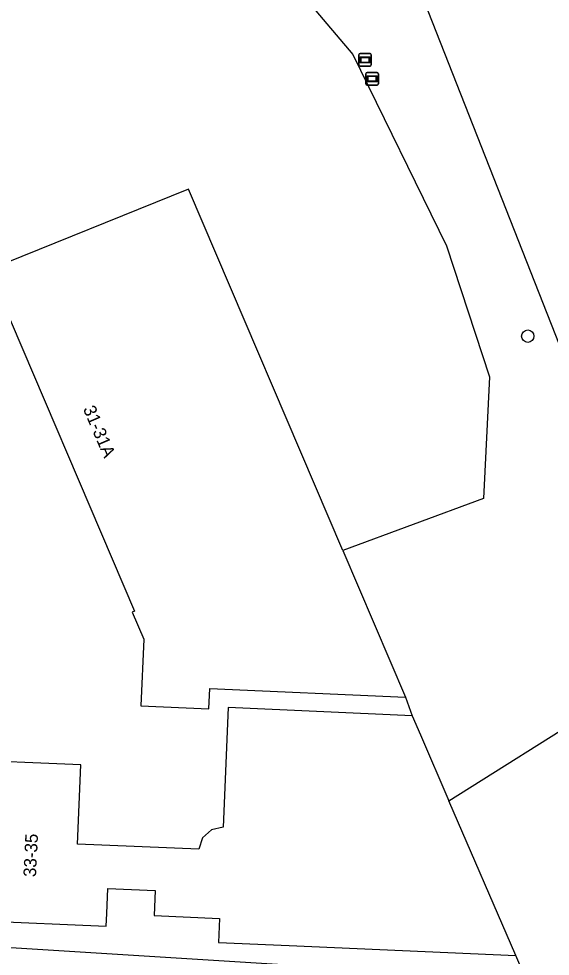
# Model space of a CAD drawing. Extents: x 162990 to 165007, y 383433 to 384336.
# Drawn here: x 164822.7 to 164864.7, y 384010.2 to 384084.2 of the extents above; entities that cross this region are included whole.
import ezdxf

# ---------------------------------------------------------------- set-up
doc = ezdxf.new("R2010")
doc.units = 0
for name, color, linetype in [('IMGEO_Boom', 7, 'Continuous'), ('IMGEO_Groenvoorziening', 7, 'Continuous'), ('IMGEO_Pand', 7, 'Continuous'), ('IMGEO_Pand_nummerreeks', 7, 'Continuous'), ('IMGEO_Verklikker', 7, 'Continuous')]:
    doc.layers.add(name, color=color, linetype=linetype)

msp = doc.modelspace()

# ---------------------------------------------------------------- linework, layer by layer
at = {"layer": 'IMGEO_Boom'}
msp.add_circle((164862.924, 384059.152), 0.489, dxfattribs=at)
at = {"layer": 'IMGEO_Groenvoorziening'}
for points in [[(164825.814, 384158.527), (164830.984, 384145.544), (164839.144, 384125.179), (164874.8, 384034.609)], [(164839.442, 384092.809), (164849.113, 384081.402), (164856.501, 384066.288), (164859.91, 384055.952), (164859.437, 384046.325), (164848.318, 384042.229)], [(164853.266, 384030.643), (164853.797, 384029.181)], [(164856.693, 384022.455), (164868.242, 384029.723), (164879.102, 384014.439), (164881.935, 384014.943)], [(164815.317, 384011.305), (164843.99, 384009.515)], [(164843.99, 384009.515), (164862.798, 384008.341), (164861.978, 384010.239)]]:
    msp.add_lwpolyline(points, dxfattribs=at)
at = {"layer": 'IMGEO_Pand'}
for points in [[(164848.318, 384042.229), (164836.131, 384070.763), (164820.341, 384064.396)], [(164820.341, 384064.396), (164831.871, 384037.441), (164831.682, 384037.359), (164832.606, 384035.232), (164832.372, 384029.967), (164837.733, 384029.719), (164837.807, 384031.32), (164853.266, 384030.643)], [(164848.318, 384042.229), (164853.266, 384030.643)], [(164853.797, 384029.181), (164839.247, 384029.819), (164838.871, 384020.395), (164837.949, 384020.177), (164837.237, 384019.551), (164836.931, 384018.635), (164827.364, 384019.051), (164827.629, 384025.299), (164817.521, 384025.721), (164817.291, 384020.351), (164820.147, 384020.225), (164820.977, 384020.19), (164820.887, 384018.33), (164820.059, 384018.347), (164819.837, 384012.974), (164829.612, 384012.563), (164829.667, 384013.559), (164829.751, 384015.538), (164833.483, 384015.386), (164833.417, 384013.406), (164838.586, 384013.183), (164838.496, 384011.28), (164844.081, 384011.032), (164861.978, 384010.239)], [(164853.797, 384029.181), (164854.44, 384027.663), (164856.693, 384022.455)], [(164861.978, 384010.239), (164856.693, 384022.455)]]:
    msp.add_lwpolyline(points, dxfattribs=at)
at = {"layer": 'IMGEO_Verklikker'}
for p, q in [((164849.572, 384080.562), (164849.572, 384081.362)), ((164849.572, 384081.362), (164849.572, 384080.562)), ((164849.672, 384081.462), (164850.462, 384081.462)), ((164850.462, 384081.462), (164849.672, 384081.462)), ((164850.562, 384081.362), (164850.562, 384080.562)), ((164850.562, 384080.562), (164850.562, 384081.362)), ((164850.462, 384080.462), (164849.672, 384080.462)), ((164849.672, 384080.462), (164850.462, 384080.462)), ((164850.13, 384079.074), (164850.13, 384079.874)), ((164850.13, 384079.874), (164850.13, 384079.074)), ((164850.23, 384079.974), (164851.02, 384079.974)), ((164851.02, 384079.974), (164850.23, 384079.974)), ((164851.12, 384079.874), (164851.12, 384079.074)), ((164851.12, 384079.074), (164851.12, 384079.874)), ((164851.02, 384078.974), (164850.23, 384078.974)), ((164850.23, 384078.974), (164851.02, 384078.974))]:
    msp.add_line(p, q, dxfattribs=at)
for points in [[(164849.673, 384081.194), (164850.461, 384081.194), (164850.461, 384080.73), (164849.673, 384080.73), (164849.673, 384081.194)], [(164849.738, 384081.129), (164849.738, 384080.795), (164850.396, 384080.795), (164850.396, 384081.129), (164849.738, 384081.129)], [(164850.231, 384079.706), (164851.019, 384079.706), (164851.019, 384079.242), (164850.231, 384079.242), (164850.231, 384079.706)], [(164850.296, 384079.641), (164850.296, 384079.307), (164850.954, 384079.307), (164850.954, 384079.641), (164850.296, 384079.641)]]:
    msp.add_lwpolyline(points, dxfattribs=at)
for centre, start, end in [((164849.672, 384081.362), 90, 180), ((164849.672, 384081.362), 90, 180), ((164850.462, 384081.362), 0, 90), ((164850.462, 384081.362), 360, 90), ((164849.672, 384080.562), 180, 270), ((164849.672, 384080.562), 180, 270), ((164850.462, 384080.562), 270, 0), ((164850.462, 384080.562), 270, 0), ((164850.23, 384079.874), 90, 180), ((164850.23, 384079.874), 90, 180), ((164851.02, 384079.874), 0, 90), ((164851.02, 384079.874), 360, 90), ((164850.23, 384079.074), 180, 270), ((164850.23, 384079.074), 180, 270), ((164851.02, 384079.074), 270, 0), ((164851.02, 384079.074), 270, 0)]:
    msp.add_arc(centre, 0.1, start, end, dxfattribs=at)

# ---------------------------------------------------------------- texts
at = {"layer": 'IMGEO_Pand_nummerreeks'}
for s, rotation, p in [('31-31A', 293.15916, (164827.779, 384053.415)), ('33-35', 87.22978, (164824.079, 384016.429))]:
    msp.add_text(s, height=1, rotation=rotation, dxfattribs=at).set_placement(p)

doc.saveas('drawing.dxf')
